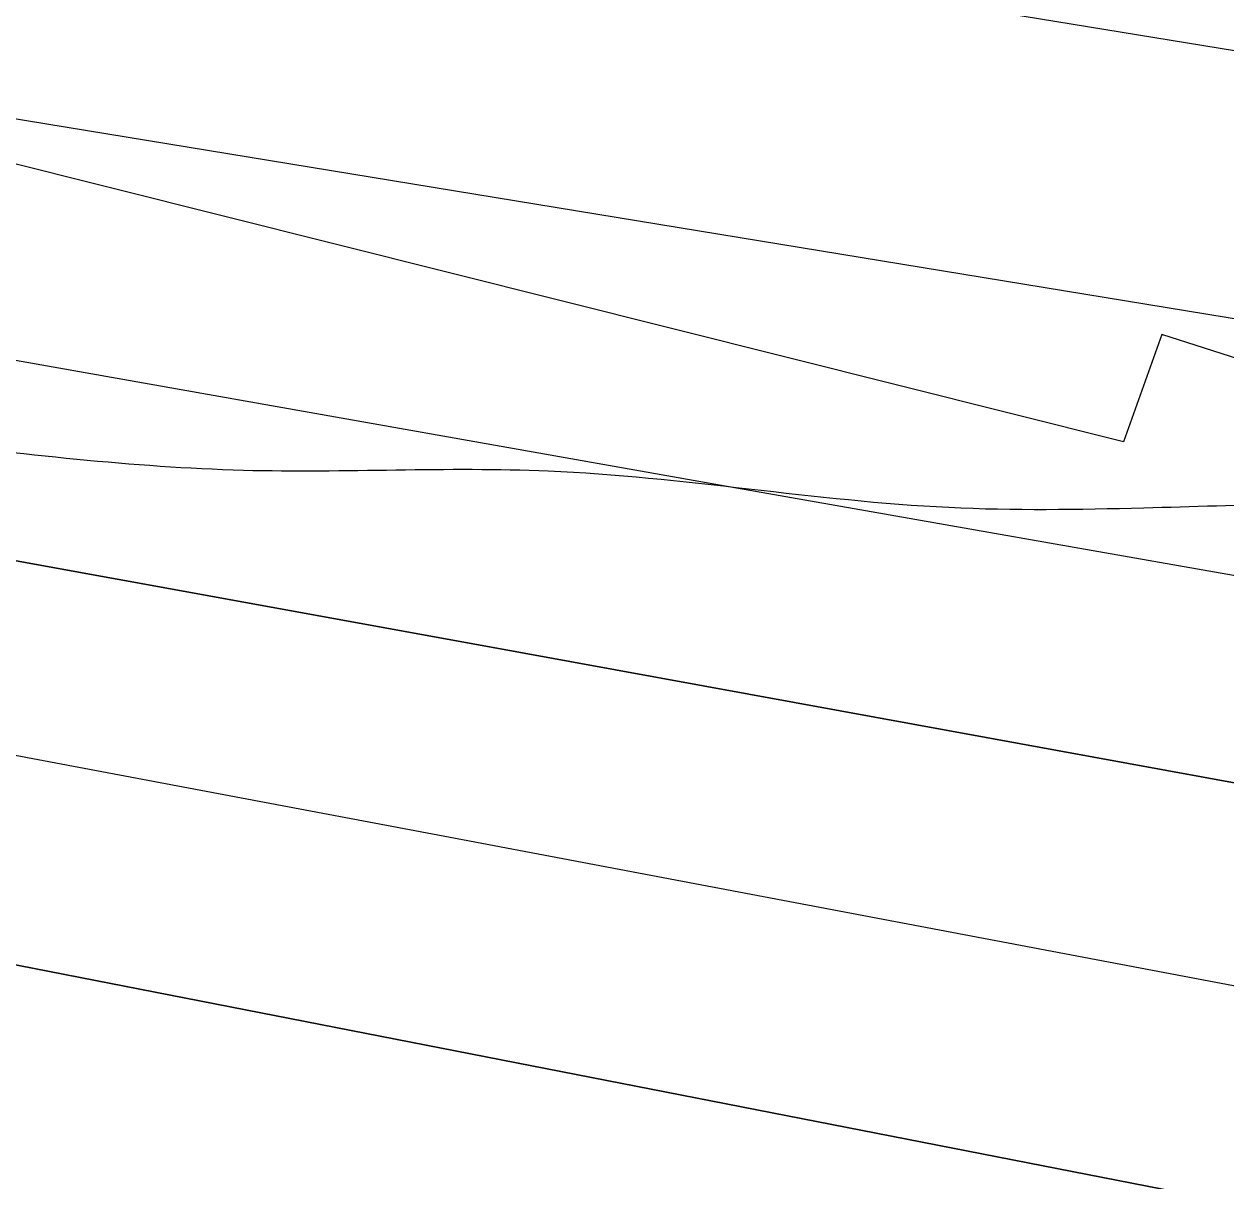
# Model space of a CAD drawing. Extents: x 3445503 to 3483459, y 540493 to 566012.
# Drawn here: x 3470220.3 to 3470338.1, y 552269.6 to 552383.1 of the extents above; entities that cross this region are included whole.
import ezdxf

# ---------------------------------------------------------------- set-up
doc = ezdxf.new("R2010")
doc.units = 0
for name, color, linetype in [('V-RIVR-EDGE', 7, 'Continuous'), ('V-RRAP-RVMT', 7, 'Continuous'), ('V-TOPO-DPTH', 7, 'Continuous'), ('V-TOPO-MINR', 7, 'Continuous'), ('V-TOPO-WATR', 7, 'Continuous')]:
    doc.layers.add(name, color=color, linetype=linetype)

msp = doc.modelspace()

# ---------------------------------------------------------------- linework, layer by layer
at = {"layer": 'V-RIVR-EDGE'}
msp.add_spline([(3466309.3848466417, 552621.9579710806), (3466349.703870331, 552619.4248512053), (3466382.7286882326, 552619.3431903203), (3466411.927860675, 552618.5757255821), (3466431.7444705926, 552619.221988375), (3466456.4313341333, 552621.2467355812), (3466478.3423179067, 552625.364137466), (3466500.245565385, 552626.3528723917), (3466524.236310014, 552628.0317091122), (3466536.750118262, 552627.6531342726), (3466565.613695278, 552631.7533443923), (3466586.12556452, 552632.3978880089), (3466600.729448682, 552633.7523039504), (3466616.0268729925, 552634.4097413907), (3466639.3163411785, 552633.656889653), (3466653.5691573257, 552633.621646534), (3466663.6572942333, 552636.3777557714), (3466670.958376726, 552636.70733408), (3466676.5238896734, 552638.0840993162), (3466689.3818892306, 552636.3141462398), (3466713.3709146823, 552637.2977236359), (3466728.6700581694, 552638.6504204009), (3466733.538592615, 552639.3336454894), (3466741.1864451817, 552639.3147345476), (3466744.6653205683, 552640.3490276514), (3466765.8784662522, 552643.425259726), (3466811.078918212, 552646.7898098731), (3466822.205646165, 552647.8051920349), (3466836.469636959, 552652.2891345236), (3466848.283028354, 552649.8265008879), (3466872.264317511, 552647.6814113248), (3466895.5486281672, 552644.842781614), (3466925.7906895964, 552644.0727381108), (3466966.4607813, 552642.9292772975), (3466982.79421789, 552640.8030986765), (3467002.59535522, 552635.1920275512), (3467043.595884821, 552627.0951139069), (3467061.669188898, 552625.6598966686), (3467070.7101388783, 552626.68043636), (3467078.7116382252, 552629.0940734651), (3467090.2031876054, 552637.061189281), (3467099.252733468, 552641.558025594), (3467116.301199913, 552647.425610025), (3467156.6554667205, 552659.1453062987), (3467180.3045988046, 552663.258410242), (3467190.046825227, 552666.710638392), (3467215.09593143, 552674.6442302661), (3467224.4982644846, 552681.2259849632), (3467241.911552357, 552694.0453030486), (3467256.190156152, 552704.4389497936), (3467275.6875028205, 552716.5578510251), (3467305.630931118, 552735.6035578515), (3467327.5634045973, 552748.4117012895), (3467352.2898091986, 552766.4274129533), (3467374.5759294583, 552781.6681044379), (3467388.8450777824, 552788.2378248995), (3467399.6405082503, 552795.8590302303), (3467402.78378821, 552801.7609981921), (3467413.9139545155, 552804.1668990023), (3467419.4846249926, 552807.6294422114), (3467425.4132401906, 552815.2626817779), (3467432.374429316, 552818.7217866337), (3467446.2950883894, 552824.9447370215), (3467466.1340476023, 552834.6293710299), (3467483.877773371, 552840.495236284), (3467499.17605727, 552841.5003033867), (3467510.654712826, 552844.2529742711), (3467520.049309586, 552847.7060620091), (3467524.5753718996, 552850.4759246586), (3467538.4917330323, 552854.9607267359), (3467570.8333258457, 552859.7476002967), (3467609.0837633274, 552864.1722311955), (3467645.5969120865, 552868.9487896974), (3467670.2803372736, 552869.5830182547), (3467689.7518962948, 552871.2730296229), (3467696.009230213, 552871.257557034), (3467706.087052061, 552869.8421103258), (3467716.5150823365, 552869.4686930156), (3467730.4194092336, 552869.0866798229), (3467744.6799616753, 552872.1801036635), (3467757.201506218, 552874.9301957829), (3467768.325655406, 552874.9026889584), (3467789.870098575, 552871.3730978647), (3467862.1813662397, 552872.9324518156), (3467905.6281973, 552870.0439659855), (3467943.4854469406, 552856.0450843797), (3467982.0233429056, 552836.1347793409), (3468014.6377812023, 552810.677012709), (3468040.65671139, 552789.0595045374), (3468070.1493594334, 552766.3905114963), (3468095.144311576, 552752.4234346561), (3468129.525264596, 552738.433148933), (3468159.7466959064, 552729.3199935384), (3468202.1480592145, 552725.3911974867), (3468241.4284918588, 552724.5988046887), (3468263.6742114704, 552723.5009020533), (3468284.519956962, 552718.5825114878), (3468310.5466234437, 552700.0936702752), (3468339.350029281, 552679.8598040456), (3468348.374647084, 552674.2753801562), (3468371.3078897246, 552670.0470913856), (3468394.9518642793, 552672.074417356), (3468423.1107265, 552672.3524203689), (3468450.5691718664, 552670.5463645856), (3468476.2946264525, 552670.8303847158), (3468493.331918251, 552672.17878354), (3468516.288369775, 552677.3364956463), (3468541.3426335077, 552687.3558654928), (3468560.1404229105, 552697.7383375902), (3468569.530721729, 552699.453277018), (3468577.1777147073, 552699.086736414), (3468586.549102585, 552693.1538232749), (3468603.1932065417, 552676.0787095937), (3468627.1512868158, 552664.5476191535), (3468668.5080419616, 552659.9261425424), (3468712.655289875, 552659.1217155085), (3468729.6977392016, 552662.5558923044), (3468746.743626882, 552667.3805877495), (3468759.9561328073, 552668.390812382), (3468773.149727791, 552661.7531844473), (3468796.0468677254, 552642.9244498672), (3468815.139851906, 552632.1006529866), (3468834.5778869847, 552620.2331075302), (3468847.085678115, 552617.4211250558), (3468885.6579576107, 552611.4160065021), (3468924.924636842, 552605.0615391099), (3468947.8638966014, 552603.2666579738), (3468956.9074253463, 552605.3300866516), (3468965.9595499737, 552610.869811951), (3468970.840118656, 552616.4198523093), (3468974.664044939, 552616.4103968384), (3468976.7334907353, 552609.8002757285), (3468983.642244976, 552592.0539711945), (3468990.5742081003, 552583.6936675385), (3469002.715458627, 552573.2346920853), (3469014.5168157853, 552565.9052431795), (3469022.157791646, 552563.1052949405), (3469029.1086657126, 552562.3928438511), (3469038.490368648, 552560.6314866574), (3469047.8634757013, 552555.3938328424), (3469053.7680224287, 552553.2934418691), (3469073.9245257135, 552550.8101781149), (3469091.299991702, 552548.3337910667), (3469106.580224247, 552542.0386352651), (3469126.7289912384, 552536.4267045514), (3469142.713078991, 552533.6061261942), (3469153.1385305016, 552532.1898198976), (3469162.515075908, 552528.3426847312), (3469171.8761487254, 552518.2382156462), (3469185.7598455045, 552509.5130905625), (3469208.691368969, 552504.5895424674), (3469232.6709389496, 552501.7491935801), (3469258.052202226, 552503.4245919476), (3469277.1821487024, 552507.5488705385), (3469302.5720078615, 552512.7005655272), (3469341.873930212, 552520.598914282), (3469368.302380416, 552524.0098821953), (3469396.1067362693, 552521.5077074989), (3469447.8657340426, 552506.0839237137), (3469526.008483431, 552475.9943654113), (3469583.6754662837, 552459.8607093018), (3469651.0795180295, 552445.0935033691), (3469684.7815439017, 552437.7099004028), (3469730.656625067, 552432.7296194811), (3469767.1482841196, 552428.8154364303), (3469829.708729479, 552423.4462656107), (3469847.787191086, 552424.0968263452), (3469856.8255623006, 552424.0744770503), (3469867.597783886, 552422.3096815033), (3469876.2790699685, 552418.4642655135), (3469887.7370954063, 552412.8738245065), (3469925.5952046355, 552399.2225725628), (3469955.1256745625, 552391.8492846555), (3469977.3593599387, 552385.8845667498), (3470001.330334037, 552379.5679212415), (3470024.271312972, 552378.4682994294), (3470048.2654959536, 552381.5376547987), (3470074.0072827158, 552388.4266385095), (3470084.094560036, 552390.8351180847), (3470093.829909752, 552391.5063089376), (3470109.1161594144, 552387.6445607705), (3470138.280948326, 552372.9719095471), (3470163.617513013, 552356.5705654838), (3470192.4441277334, 552345.7227001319), (3470225.456051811, 552340.4265943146), (3470241.7920671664, 552339.3433046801), (3470271.6882181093, 552339.2693800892), (3470310.9617740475, 552335.6959499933), (3470330.081405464, 552335.6486726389), (3470358.588756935, 552336.2734457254), (3470382.571765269, 552334.8236154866), (3470398.206504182, 552331.3086373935), (3470414.528766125, 552324.6632731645), (3470435.0191456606, 552316.6170752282), (3470465.5847682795, 552306.1125415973), (3470481.553383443, 552297.0346293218), (3470485.3755905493, 552296.3299145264), (3470491.6320648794, 552295.9668122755), (3470495.7976037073, 552293.5230895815), (3470499.962282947, 552290.7317372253), (3470505.8651104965, 552287.9360869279), (3470526.710855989, 552283.017696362), (3470533.314959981, 552282.6537345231), (3470539.224664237, 552282.6391215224), (3470542.35161202, 552281.9361259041), (3470544.0837432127, 552279.4984203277), (3470547.2055334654, 552276.7096467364), (3470551.369353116, 552273.5706647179), (3470557.6223890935, 552271.8170438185), (3470564.5698248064, 552269.7140740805), (3470576.390092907, 552270.0324777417), (3470585.774374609, 552269.3140095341), (3470591.329572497, 552266.5192188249), (3470613.5581003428, 552258.468722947), (3470637.518759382, 552247.9805214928), (3470666.686127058, 552234.3507592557), (3470680.9234706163, 552228.0581822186), (3470696.5547711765, 552223.1526854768), (3470705.2403551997, 552221.0454177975), (3470710.454800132, 552221.0325239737), (3470716.373959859, 552224.8418372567), (3470726.806288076, 552226.2065682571), (3470744.8873284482, 552227.9000179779), (3470772.007599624, 552229.918748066), (3470784.1763569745, 552230.5839218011), (3470792.1709796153, 552230.2165216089), (3470802.939762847, 552227.0612074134), (3470818.5822380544, 552226.6748962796), (3470830.0617531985, 552229.7751968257), (3470835.9809129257, 552233.5845101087), (3470842.5867360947, 552233.9158075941), (3470861.0085294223, 552232.8273604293), (3470874.207281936, 552228.2755104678), (3470890.1810546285, 552221.2833761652), (3470909.2989668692, 552220.5408394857), (3470935.3711915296, 552220.4763703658), (3470949.6326035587, 552223.9174238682), (3470960.7627698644, 552226.3233246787), (3470973.2774377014, 552226.2923795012), (3470997.600339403, 552221.7130227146), (3471022.2691515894, 552216.4375470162), (3471070.562167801, 552205.1939150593), (3471088.982241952, 552203.410208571), (3471111.9249400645, 552203.0058460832), (3471121.6577110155, 552202.63414795), (3471127.9124661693, 552201.5757863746), (3471132.7706855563, 552198.0874555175), (3471136.5825776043, 552193.2111847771), (3471141.449392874, 552193.1991505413), (3471145.627825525, 552195.9698727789), (3471151.191619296, 552196.651378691), (3471156.7536938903, 552196.6376252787), (3471178.2955582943, 552192.0651451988), (3471192.538918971, 552188.2059757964), (3471223.459047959, 552180.4816198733), (3471265.8406407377, 552168.5573415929), (3471314.8263375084, 552156.2691014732), (3471351.300804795, 552145.4023251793), (3471386.043140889, 552136.9732544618), (3471401.337986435, 552136.5878029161), (3471419.4112905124, 552135.1525856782), (3471433.656370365, 552131.9886755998), (3471456.2385449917, 552126.3707277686), (3471476.7409587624, 552123.1913451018), (3471490.6366897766, 552119.3330352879), (3471513.9029490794, 552109.1941826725), (3471547.945727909, 552099.0286828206), (3471579.5628353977, 552091.9978670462), (3471609.4417945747, 552084.9713492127), (3471637.2366949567, 552078.6452482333), (3471668.4958577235, 552067.4437361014), (3471684.820698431, 552061.841260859), (3471699.7636163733, 552059.718520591), (3471716.436946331, 552054.4628154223), (3471743.1820810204, 552045.3582559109), (3471759.4974662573, 552035.931854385), (3471773.3906185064, 552031.0306555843), (3471788.6674126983, 552023.3449811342), (3471808.459094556, 552013.9099837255), (3471820.614098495, 552009.0130828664), (3471825.8216667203, 552006.2191517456), (3471833.447169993, 551997.1618695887), (3471837.259921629, 551992.6332285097), (3471849.414065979, 551987.3886979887), (3471863.313235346, 551984.9209068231), (3471900.5121879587, 551985.8718198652), (3471925.883995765, 551983.723291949), (3471961.6760975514, 551978.0726797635), (3472004.068005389, 551970.3199574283), (3472058.2621299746, 551955.5854158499), (3472104.461631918, 551941.2182744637), (3472151.699724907, 551925.1104060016), (3472165.5920175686, 551919.8615775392), (3472170.7952878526, 551915.3294981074), (3472181.9056836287, 551909.7399166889), (3472191.9809267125, 551907.2815809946), (3472199.9643747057, 551902.3949951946), (3472208.994150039, 551898.8963492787), (3472220.108843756, 551895.0449161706), (3472235.3925146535, 551890.1402790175), (3472240.606959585, 551890.1273851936), (3472245.472915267, 551889.7677212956), (3472259.3703654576, 551886.604670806), (3472269.448187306, 551885.1892240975), (3472280.212672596, 551880.2957615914), (3472294.809680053, 551878.8691402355), (3472314.2752219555, 551878.1257439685), (3472330.2687651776, 551879.1290918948), (3472344.178249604, 551880.8328566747), (3472354.254352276, 551878.7221506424), (3472360.163196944, 551878.3599079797), (3472367.812768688, 551879.0362563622), (3472378.246816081, 551881.096246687), (3472386.2422983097, 551881.076476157), (3472400.490816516, 551879.3030847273), (3472427.2557217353, 551878.1940074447), (3472454.38115044, 551882.2985155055), (3472479.7598349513, 551882.9310248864), (3472504.4381026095, 551881.4794754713), (3472524.948252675, 551881.4287597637), (3472536.418312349, 551880.7051340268), (3472544.4069178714, 551877.9043261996), (3472549.2677160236, 551875.4588843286), (3472555.1774202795, 551875.4442713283), (3472570.123776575, 551874.7120497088), (3472580.207615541, 551875.7300106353), (3472593.4184022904, 551876.0449759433), (3472610.103766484, 551875.6560860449), (3472633.7443026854, 551876.2928933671), (3472647.2949828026, 551873.4783321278), (3472654.2398397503, 551870.3324734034), (3472660.149544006, 551870.3178604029), (3472666.4103162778, 551871.6929064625), (3472682.051931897, 551870.9589656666), (3472693.8790767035, 551874.0584066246), (3472707.1027572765, 551879.5878168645), (3472717.8801363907, 551879.9087992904), (3472730.733838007, 551876.4006979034), (3472741.8571276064, 551876.0255614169), (3472753.678255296, 551876.6915947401), (3472772.8142188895, 551883.249280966), (3472794.0325221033, 551888.4112910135), (3472814.549548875, 551891.1416126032), (3472833.325848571, 551892.8333431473), (3472843.4114067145, 551894.5465633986), (3472860.4572943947, 551899.3712588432), (3472888.2831399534, 551905.5598257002), (3472914.0189095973, 551910.0154017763), (3472934.187447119, 551912.3989532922), (3472958.177332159, 551913.7301603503), (3472986.3353347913, 551913.660533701), (3473020.7489521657, 551912.8801751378), (3473048.558465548, 551912.4637784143), (3473074.9877753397, 551916.2223759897), (3473094.816419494, 551921.7354540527), (3473113.957540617, 551930.3789182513), (3473134.14498908, 551940.4103223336), (3473153.2938464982, 551952.1824534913), (3473173.494188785, 551967.4283025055), (3473183.9394108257, 551974.0074784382), (3473198.201682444, 551977.7961616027), (3473219.4002151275, 551974.9626894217), (3473232.247899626, 551969.0211803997), (3473250.2988544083, 551958.5475919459), (3473256.5475924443, 551955.055822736), (3473269.4025833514, 551952.0691659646)], degree=3, dxfattribs=at)
at = {"layer": 'V-RRAP-RVMT'}
for points in [[(3470328.0790000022, 552342.1060000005), (3470202.5600000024, 552373.5880000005), (3470200.4510000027, 552367.1140000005), (3470051.2080000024, 552396.8920000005), (3470049.3610000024, 552390.4530000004), (3469931.3110000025, 552422.5100000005), (3469933.3810000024, 552435.3630000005), (3469809.2820000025, 552461.7110000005), (3469816.5110000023, 552489.2820000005), (3469666.6230000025, 552528.0210000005), (3469666.3720000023, 552531.5530000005), (3469512.971000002, 552557.4630000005), (3469511.3090000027, 552547.5900000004), (3469362.6090000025, 552560.8640000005), (3469358.1450000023, 552518.1430000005), (3469229.1150000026, 552532.7030000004), (3469227.4290000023, 552521.3900000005), (3469137.4640000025, 552535.3440000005), (3469138.0390000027, 552540.5000000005), (3469012.0510000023, 552564.5800000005), (3469012.8250000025, 552566.8090000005), (3469008.3735283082, 552567.6208869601)], [(3470927.1250000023, 552230.3350000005), (3470810.6420000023, 552231.1480000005), (3470810.6900000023, 552230.2000000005), (3470672.6450000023, 552244.9560000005), (3470671.0200000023, 552235.2470000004), (3470614.7800000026, 552247.0720000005), (3470616.5040000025, 552253.3470000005), (3470497.1650000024, 552292.0640000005), (3470499.2950000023, 552299.0180000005), (3470331.8340000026, 552352.6410000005), (3470328.0790000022, 552342.1060000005)]]:
    msp.add_lwpolyline(points, dxfattribs=at)
at = {"layer": 'V-TOPO-DPTH'}
for points in [[(3470860.667124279, 552271.887926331), (3470791.805904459, 552281.8917339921), (3470722.987725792, 552292.1775765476), (3470654.2341088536, 552302.8864714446), (3470585.523533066, 552313.8774012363), (3470514.139596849, 552325.521207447), (3470481.1539443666, 552330.9058848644), (3470448.1691872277, 552336.2960369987), (3470415.1857731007, 552341.6944012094), (3470382.2032543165, 552347.0982401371), (3470138.531901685, 552387.0523777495), (3470083.831407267, 552396.069160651), (3470029.1412410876, 552405.1478358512), (3469974.4665672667, 552414.3193494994), (3469919.8022216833, 552423.5527554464), (3469826.301906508, 552439.4276290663), (3469818.396939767, 552440.778520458), (3469810.4939397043, 552442.1407486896), (3469802.593889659, 552443.5199821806), (3469794.6958062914, 552444.9105525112), (3469644.61884156, 552471.5002765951), (3469563.8952171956, 552485.9323098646), (3469483.2022208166, 552500.532129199), (3469402.5551664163, 552515.3836276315)], [(3470938.4557400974, 552203.7005430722), (3470455.5254605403, 552287.4820215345), (3470448.7760614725, 552288.6626571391), (3470442.028901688, 552289.8558528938), (3470435.285100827, 552291.0678888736), (3470428.543539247, 552292.292485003), (3470371.1607857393, 552302.7987904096), (3470335.7281722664, 552309.2785315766), (3470300.293752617, 552315.7483688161), (3470264.8566237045, 552322.2033501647), (3470229.4176886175, 552328.6484275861), (3469851.697648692, 552397.260429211), (3469828.478868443, 552401.4193247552), (3469805.2469350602, 552405.502288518), (3469781.995271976, 552409.471354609), (3469758.730455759, 552413.3644889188), (3469525.081173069, 552451.875058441), (3469463.2752640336, 552462.0951212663), (3469401.476507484, 552472.3581144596), (3469339.688479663, 552482.6855032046)], [(3469339.688479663, 552482.6855032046), (3469401.476507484, 552472.3581144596), (3469463.2752640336, 552462.0951212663), (3469525.081173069, 552451.875058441), (3469758.730455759, 552413.3644889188), (3469781.995271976, 552409.471354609), (3469805.2469350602, 552405.502288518), (3469828.478868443, 552401.4193247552), (3469851.697648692, 552397.260429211), (3470229.4176886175, 552328.6484275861), (3470264.8566237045, 552322.2033501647), (3470300.293752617, 552315.7483688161), (3470335.7281722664, 552309.2785315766), (3470371.1607857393, 552302.7987904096), (3470428.543539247, 552292.292485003), (3470435.285100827, 552291.0678888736), (3470442.028901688, 552289.8558528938), (3470448.7760614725, 552288.6626571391), (3470455.5254605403, 552287.4820215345), (3470938.4557400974, 552203.7005430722)], [(3469991.2472618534, 552335.4430889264), (3470382.0506068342, 552259.0226237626), (3470409.3002886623, 552253.7193780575), (3470436.5562394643, 552248.4487073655), (3470463.8215937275, 552243.2268991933), (3470491.0932169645, 552238.0376660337), (3470588.3604124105, 552219.6200170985), (3470664.2779467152, 552205.2869847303), (3470740.205629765, 552191.0080773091), (3470816.148535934, 552176.8103573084)], [(3469991.2472618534, 552335.4430889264), (3470382.0506068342, 552259.0226237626), (3470409.3002886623, 552253.7193780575), (3470436.5562394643, 552248.4487073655), (3470463.8215937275, 552243.2268991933), (3470491.0932169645, 552238.0376660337), (3470588.3604124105, 552219.6200170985), (3470664.2779467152, 552205.2869847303), (3470740.205629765, 552191.0080773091), (3470816.148535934, 552176.8103573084)]]:
    msp.add_lwpolyline(points, dxfattribs=at)
at = {"layer": 'V-TOPO-MINR'}
for points in [[(3470863.208840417, 552294.5876046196), (3470491.9548973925, 552355.3631485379), (3470471.7598790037, 552358.6702726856), (3470451.5651011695, 552361.9788646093), (3470431.3706841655, 552365.289658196), (3470411.176507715, 552368.6019195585), (3469981.3406345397, 552439.1279278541), (3469953.452114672, 552443.7802541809), (3469925.580768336, 552448.5317197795), (3469897.7351822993, 552453.4318942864), (3469869.9067697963, 552458.4312080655), (3469842.1154428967, 552463.6273424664), (3469814.3563829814, 552468.9867290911), (3469786.64572354, 552474.5909940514), (3469758.967331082, 552480.3585112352), (3469737.79462793, 552484.868018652), (3469699.5502147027, 552492.9944191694), (3469661.3006364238, 552501.0963775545), (3469623.043310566, 552509.1616727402), (3469584.7808196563, 552517.2025257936), (3469229.205399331, 552591.7487087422)], [(3470860.667124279, 552271.887926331), (3470791.805904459, 552281.8917339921), (3470722.987725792, 552292.1775765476), (3470654.2341088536, 552302.8864714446), (3470585.523533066, 552313.8774012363), (3470514.139596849, 552325.521207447), (3470481.1539443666, 552330.9058848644), (3470448.1691872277, 552336.2960369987), (3470415.1857731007, 552341.6944012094), (3470382.2032543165, 552347.0982401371), (3470138.531901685, 552387.0523777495), (3470083.831407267, 552396.069160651), (3470029.1412410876, 552405.1478358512), (3469974.4665672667, 552414.3193494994), (3469919.8022216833, 552423.5527554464), (3469826.301906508, 552439.4276290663), (3469818.396939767, 552440.778520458), (3469810.4939397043, 552442.1407486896), (3469802.593889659, 552443.5199821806), (3469794.6958062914, 552444.9105525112), (3469644.61884156, 552471.5002765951), (3469563.8952171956, 552485.9323098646), (3469483.2022208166, 552500.532129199), (3469402.5551664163, 552515.3836276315)], [(3471022.7206551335, 552221.1873728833), (3470536.7242674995, 552296.0245728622), (3470521.3905854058, 552298.4060004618), (3470506.061075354, 552300.8137686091), (3470490.7378233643, 552303.2610475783), (3470475.4187434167, 552305.734667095), (3470460.106242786, 552308.2486521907), (3470444.798342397, 552310.7901166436), (3470429.4973423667, 552313.372800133), (3470414.200942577, 552315.9829629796), (3470393.035281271, 552319.6239901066), (3470367.162864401, 552324.0945413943), (3470341.2949319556, 552328.590779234), (3470315.4337261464, 552333.1255469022), (3470289.577004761, 552337.6860011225), (3469871.466518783, 552411.7509883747), (3469839.605866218, 552417.3490953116), (3469807.7350098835, 552422.8880011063), (3469775.8488478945, 552428.3381051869), (3469743.9524821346, 552433.7290081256), (3469283.053199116, 552510.9668830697)], [(3470834.5304400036, 552198.1663504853), (3470472.761797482, 552263.7179082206), (3470456.069894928, 552266.7623418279), (3470439.382746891, 552269.8324513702), (3470422.7027306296, 552272.941074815), (3470406.027468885, 552276.0753741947), (3470262.0614415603, 552303.3074576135), (3470185.560354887, 552317.7214074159), (3470109.045632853, 552332.0623181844), (3470032.5104577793, 552346.2936704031), (3469955.9616473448, 552360.4519835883), (3469832.3186052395, 552383.2292267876), (3469817.5727120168, 552385.895696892), (3469802.8156502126, 552388.4975841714), (3469788.0418355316, 552391.0025972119), (3469773.256852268, 552393.443027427), (3469677.822955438, 552408.8740555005), (3469615.317535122, 552419.0114884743), (3469552.8186329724, 552429.1888289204), (3469490.3295080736, 552439.4260305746), (3469427.8469013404, 552449.7031397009), (3469198.019264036, 552487.61813845)], [(3470816.148535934, 552176.8103573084), (3470740.205629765, 552191.0080773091), (3470664.2779467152, 552205.2869847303), (3470588.3604124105, 552219.6200170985), (3470491.0932169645, 552238.0376660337), (3470463.8215937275, 552243.2268991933), (3470436.5562394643, 552248.4487073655), (3470409.3002886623, 552253.7193780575), (3470382.0506068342, 552259.0226237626), (3469991.2472618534, 552335.4430889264)]]:
    msp.add_lwpolyline(points, dxfattribs=at)
at = {"layer": 'V-TOPO-WATR'}
msp.add_lwpolyline([(3470938.4557400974, 552203.7005430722), (3470455.5254605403, 552287.4820215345), (3470448.7760614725, 552288.6626571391), (3470442.028901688, 552289.8558528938), (3470435.285100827, 552291.0678888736), (3470428.543539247, 552292.292485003), (3470371.1607857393, 552302.7987904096), (3470335.7281722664, 552309.2785315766), (3470300.293752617, 552315.7483688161), (3470264.8566237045, 552322.2033501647), (3470229.4176886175, 552328.6484275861), (3469851.697648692, 552397.260429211), (3469828.478868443, 552401.4193247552), (3469805.2469350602, 552405.502288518), (3469781.995271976, 552409.471354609), (3469758.730455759, 552413.3644889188), (3469525.081173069, 552451.875058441), (3469463.2752640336, 552462.0951212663), (3469401.476507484, 552472.3581144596), (3469339.688479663, 552482.6855032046)], dxfattribs=at)

doc.saveas('drawing.dxf')
